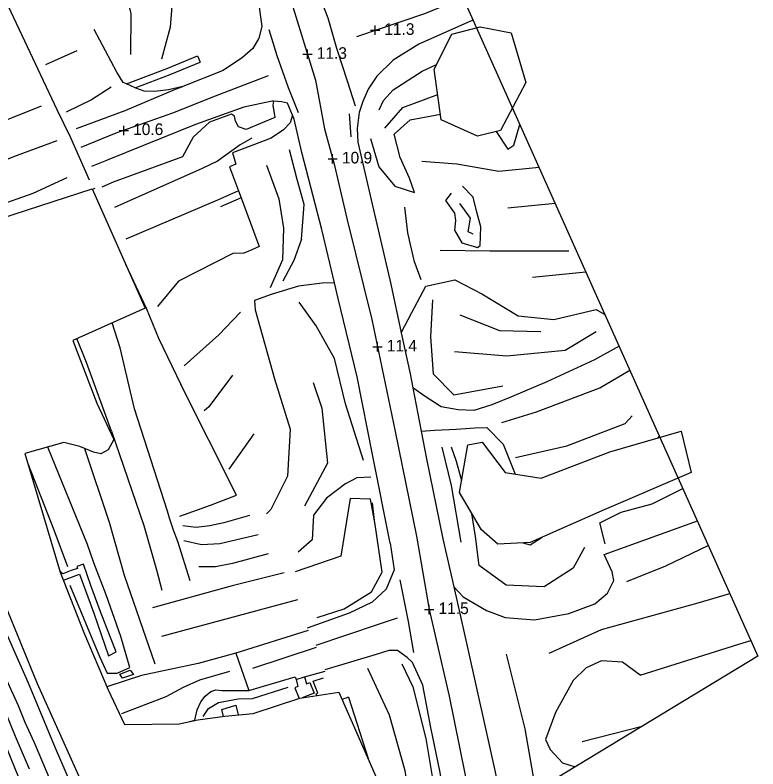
# Model space of a CAD drawing. Extents: x 2316231 to 2323598, y 363169 to 371906.
# Drawn here: x 2320994.3 to 2321314.7, y 363969.2 to 364294.4 of the extents above; entities that cross this region are included whole.
import ezdxf

# ---------------------------------------------------------------- set-up
doc = ezdxf.new("R2010")
doc.units = 0
for name, color, linetype in [('RD_DTM_BkLn1', 7, 'Continuous'), ('RD_DTM_BkLn2', 7, 'Continuous'), ('RD_DTM_Holes', 7, 'Continuous'), ('RD_DTM_TinHull', 7, 'Continuous'), ('RD_DTM_Void', 7, 'Continuous'), ('RD_EX_Road', 7, 'Continuous')]:
    doc.layers.add(name, color=color, linetype=linetype)

msp = doc.modelspace()

# ---------------------------------------------------------------- linework, layer by layer
at = {"layer": 'RD_DTM_BkLn1'}
for p, q in [((2321138.309, 364251.786), (2321139.024, 364241.916)), ((2321206.775, 364211.304), (2321227.177, 364213.329)), ((2321217.44, 364181.334), (2321240.462, 364183.651)), ((2321089.825, 364087.258), (2321065.81, 364134.988)), ((2321182.44, 364091.42), (2321178.466, 364107.939)), ((2321186.655, 364067.051), (2321182.44, 364091.42)), ((2321149.257, 364076.424), (2321148.488, 364084.041)), ((2321116.145, 364042.091), (2321057.417, 364026.317)), ((2321096.831, 364012.701), (2321124.302, 364021.674)), ((2321138.046, 364000.199), (2321135.319, 363999.177)), ((2321138.046, 364000.199), (2321146.501, 363973.708)), ((2321238.795, 363981.11), (2321264.786, 363987.685))]:
    msp.add_line(p, q, dxfattribs=at)
for points in [[(2321019.52, 364523.148), (2321034.445, 364489.194), (2321051.599, 364450.752), (2321068.634, 364410.847), (2321088.233, 364365.793), (2321101.675, 364329.85), (2321113.518, 364299.79), (2321123.854, 364266.312), (2321127.765, 364245.259), (2321131.886, 364230.072), (2321137.453, 364206.087), (2321148.106, 364163.126), (2321158.282, 364114.755), (2321167.432, 364069.646)], [(2321009.36, 363964.561), (2321002.598, 363980.412), (2320998.576, 363989.228), (2320995.777, 363996.423), (2320991.37, 364006.232), (2320983.083, 364023.92), (2320972.556, 364047.515), (2320962.183, 364074.966), (2320949.195, 364109.546), (2320940.168, 364129.68), (2320929.506, 364153.592), (2320917.309, 364178.387), (2320905.632, 364202.156), (2320886.913, 364239.687), (2320878.947, 364255.841), (2320857.277, 364300.378), (2320836.813, 364341.283), (2320818.429, 364379.38), (2320806.356, 364405.386), (2320798.533, 364423.049), (2320789.484, 364441.622), (2320776.33, 364471.254), (2320759.109, 364506.971)], [(2321000.566, 363969.18), (2320994.498, 363983.262), (2320987.515, 363999.83), (2320983.498, 364009.469), (2320979.612, 364017.119), (2320970.98, 364037.281), (2320963.9, 364055.002), (2320957.242, 364071.911), (2320953.985, 364080.941), (2320942.866, 364107.257), (2320930.076, 364135.877), (2320916.089, 364165.044), (2320901.638, 364194.907), (2320889.259, 364221.145), (2320873.591, 364253.035), (2320863.456, 364276.516), (2320844.194, 364314.804), (2320824.684, 364354.126), (2320809.069, 364387.151), (2320793.699, 364419.937), (2320775.125, 364461.052), (2320756.938, 364498.495)], [(2321023.643, 363950.587), (2321011.682, 363978.099), (2321000.068, 364006.273), (2320991.983, 364024.445), (2320981.647, 364047.229), (2320968.662, 364078.19), (2320961.872, 364095.196), (2320949.157, 364123.91), (2320930.604, 364163.062), (2320919.172, 364187.695), (2320902.207, 364222.606), (2320883.971, 364258.286), (2320858.339, 364309.522), (2320840.182, 364346.631), (2320822.164, 364383.074), (2320803.251, 364425.079), (2320786.92, 364460.985), (2320771.557, 364493.635)], [(2321050.527, 364339.364), (2321057.529, 364324.907), (2321062.702, 364309.204), (2321061.198, 364289.188), (2321057.459, 364275.41)], [(2321036.709, 364327.601), (2321039.72, 364312.992), (2321044.201, 364294.954), (2321044.105, 364277.357)], [(2320982.914, 364315.755), (2321012.309, 364253.622), (2321018.139, 364241.632), (2321026.218, 364223.26)], [(2321125.55, 364302.496), (2321129.132, 364293.176), (2321132.928, 364280.066), (2321137.461, 364266.076), (2321140.912, 364255.306)], [(2321141.653, 364285.205), (2321171.004, 364295.118), (2321187.507, 364301.942)], [(2321103.752, 364288.214), (2321107.231, 364276.907), (2321112.124, 364263.137), (2321116.337, 364252.355)], [(2321020.912, 364278.981), (2321007.446, 364272.89)], [(2321151.256, 364253.548), (2321153.151, 364257.496), (2321157.285, 364262.206), (2321169.877, 364270.178), (2321176.077, 364273.092)], [(2321103.416, 364268.251), (2321080.547, 364259.367), (2321062.119, 364252.07), (2321037.717, 364243.414), (2321022.704, 364237.312)], [(2321035.671, 364263.354), (2321027.19, 364257.819), (2321016.351, 364252.525)], [(2321153.753, 364245.686), (2321161.524, 364254.531), (2321176.564, 364260.155)], [(2321005.503, 364255.105), (2320991.638, 364249.569), (2320961.57, 364237.536), (2320946.423, 364233.312)], [(2321012.231, 364240.129), (2320994.784, 364233.63), (2320974.443, 364225.786), (2320951.729, 364218.221), (2320946.314, 364216.474)], [(2321096.386, 364241.247), (2321091.378, 364238.492), (2321081.598, 364231.345), (2321074.905, 364228.259), (2321037.107, 364211.4)], [(2321117.853, 364197.665), (2321118.958, 364212.723), (2321115.969, 364223.426), (2321112.658, 364236.314)], [(2321102.766, 364229.657), (2321108.077, 364215.202), (2321110.092, 364202.418), (2321109.679, 364188.886), (2321104.238, 364176.707)], [(2321169.676, 364231.411), (2321184.744, 364230.188), (2321202.913, 364227.082), (2321220.275, 364228.745)], [(2320954.577, 364200.414), (2320985.694, 364211.858), (2321002.161, 364217.615), (2321016.753, 364224.393)], [(2321182.427, 364217.543), (2321179.9, 364214.343), (2321183.77, 364208.996), (2321184.172, 364205.787), (2321183.739, 364201.65), (2321186.926, 364196.099), (2321193.766, 364194.135), (2321194.829, 364195.071), (2321195.108, 364203.068), (2321193.492, 364209.368), (2321191.855, 364215.871), (2321187.31, 364220.646)], [(2321081.633, 364214.588), (2321042.005, 364197.706)], [(2321191.892, 364199.951), (2321189.692, 364200.902), (2321190.63, 364206.817), (2321188.055, 364210.441), (2321186.109, 364213.163)], [(2321162.281, 364211.522), (2321163.514, 364200.501), (2321166.304, 364188.503), (2321169.32, 364180.335)], [(2321117.853, 364197.665), (2321114.519, 364188.525), (2321109.796, 364179.609)], [(2321177.613, 364192.934), (2321199.103, 364192.73), (2321233.133, 364192.699)], [(2321088.133, 364191.592), (2321064.702, 364179.551), (2321055.746, 364168.659)], [(2321041.977, 364186.914), (2321050.979, 364167.702), (2321056.169, 364155.03), (2321065.81, 364134.988)], [(2321144.524, 364102.217), (2321136.727, 364126.773), (2321131.994, 364146.22), (2321124.129, 364160.345), (2321116.859, 364170.568)], [(2321174.256, 364171.589), (2321173.388, 364155.647), (2321174.627, 364139.708), (2321183.464, 364130.651), (2321204.635, 364134.476)], [(2321091.488, 364166.225), (2321082.108, 364156.477), (2321067.267, 364143.103)], [(2321186.168, 364165.045), (2321203.27, 364158.407), (2321220.991, 364157.833)], [(2321045.769, 364124.519), (2321039.568, 364150.887), (2321036.123, 364161.632)], [(2321183.826, 364149.257), (2321206.326, 364147.477), (2321231.512, 364149.882), (2321244.95, 364157.912)], [(2321035.805, 364114.931), (2321025.104, 364144.565), (2321020.887, 364154.813)], [(2321204.21, 364118.67), (2321219.202, 364123.294), (2321246.452, 364133.597), (2321259.426, 364141.289)], [(2321088.099, 364139.046), (2321077.836, 364125.382), (2321075.769, 364123.683)], [(2321106.185, 364137.442), (2321112.921, 364115.844), (2321111.841, 364095.512), (2321104.603, 364081.11), (2321102.653, 364079.295)], [(2321122.866, 364135.896), (2321126.646, 364124.775), (2321129.087, 364101.149), (2321119.152, 364082.514)], [(2321069.82, 364050.357), (2321064.55, 364067.332), (2321062.664, 364072.219), (2321060.883, 364077.408), (2321060.057, 364080.468), (2321045.769, 364124.519)], [(2321210.083, 364103.575), (2321232.2, 364108.529), (2321257.333, 364118.234), (2321260.432, 364121.496)], [(2321035.805, 364114.931), (2321049.782, 364074.271), (2321055.279, 364055.054), (2321057.547, 364046.373)], [(2321097.278, 364113.755), (2321086.482, 364098.565)], [(2321017.834, 364048.51), (2321030.771, 364017.666), (2321033.945, 364010.505), (2321038.333, 364010.45), (2321043.853, 364013.031), (2321039.908, 364026.324), (2321033.587, 364044.255), (2321028.271, 364058.161), (2321025.565, 364065.988), (2321008.426, 364108.059)], [(2321182.411, 364108.175), (2321184.504, 364101.927), (2321186.841, 364093.63)], [(2321054.658, 364014.443), (2321041.519, 364052.611), (2321035.056, 364075.446), (2321024.44, 364107.344)], [(2320999.795, 364100.951), (2321011.002, 364072.415), (2321016.887, 364056.564)], [(2321065.387, 364078.221), (2321078.542, 364083.028), (2321089.825, 364087.258)], [(2321239.797, 364064.73), (2321234.993, 364055.766), (2321222.513, 364047.823), (2321206.086, 364048.486), (2321194.501, 364056.898), (2321192.83, 364069.444), (2321191.333, 364079.374)], [(2321095.443, 364078.485), (2321084.369, 364075.429), (2321078.242, 364074.032), (2321072.349, 364073.383), (2321066.663, 364074.021)], [(2321067.078, 364067.75), (2321074.626, 364066.022), (2321082.525, 364066.395), (2321099.088, 364070.274)], [(2321167.432, 364069.646), (2321172.931, 364038.011), (2321181.508, 364000.555), (2321190.751, 363955.155), (2321193.296, 363944.332)], [(2321213.199, 364066.7), (2321216.454, 364065.853), (2321221.564, 364069.146)], [(2320953.05, 364068.724), (2320964.06, 364042.365), (2320973.968, 364018.048), (2320984.249, 363994.056), (2320992.516, 363973.774), (2321002.899, 363947.914), (2321012.706, 363924.759), (2321018.722, 363913.121), (2321039.21, 363866.546), (2321059.003, 363824.549), (2321072.733, 363795.286), (2321088.075, 363763.141), (2321091.827, 363754.628)], [(2321293.316, 364065.587), (2321274.725, 364056.606), (2321257.985, 364049.936)], [(2321103.431, 364062.038), (2321088.083, 364057.849), (2321080.762, 364056.458), (2321073.58, 364056.396)], [(2321110.382, 364053.823), (2321087.954, 364048.254), (2321053.624, 364038.7)], [(2321160.188, 364050.749), (2321163.76, 364032.842), (2321166.188, 364019.458)], [(2321224.68, 364019.2), (2321247.222, 364029.343), (2321288.867, 364040.849), (2321302.589, 364044.872)], [(2321159.142, 364034.222), (2321151.369, 364031.657), (2321136.83, 364026.727), (2321124.044, 364022.446)], [(2321263.937, 364009.677), (2321306.441, 364022.97), (2321311.652, 364024.627)], [(2321206.081, 364018.689), (2321214.087, 363986.514), (2321218.748, 363960.093), (2321218.872, 363959.842)], [(2321161.034, 364014.535), (2321165.803, 364004.568), (2321171.469, 363982.294), (2321175.512, 363958.169), (2321180.671, 363936.677)], [(2321040.398, 363993.194), (2321059.432, 364000.518), (2321066.957, 364004.429), (2321073.96, 364007.647), (2321086.885, 364011.347)], [(2321146.265, 364012.627), (2321155.571, 363992.604), (2321162.357, 363968.538), (2321165.39, 363948.345), (2321172.072, 363931.462)], [(2321075.376, 363991.878), (2321077.771, 363995.34), (2321081.981, 363997.935), (2321090.495, 363999.432), (2321096.714, 363999.574), (2321112.025, 364004.429)]]:
    msp.add_lwpolyline(points, dxfattribs=at)
at = {"layer": 'RD_DTM_BkLn2'}
for p, q in [((2321027.641, 364219.314), (2321028.884, 364219.723)), ((2321119.062, 364008.878), (2321127.967, 364011.428))]:
    msp.add_line(p, q, dxfattribs=at)
for points in [[(2321120.679, 364028.987), (2321089.55, 364019.083), (2321095.039, 364002.997)], [(2321089.55, 364019.083), (2321073.207, 364014.688), (2321048.749, 364009.55), (2321033.897, 364004.672)], [(2321095.039, 364002.997), (2321095.039, 364002.997), (2321115.129, 364008.896), (2321115.484, 364007.853), (2321119.062, 364008.878)], [(2321069.708, 363989.651), (2321071.792, 363990.277), (2321072.772, 363994.701), (2321074.366, 363998.147), (2321076.315, 364000.55), (2321078.706, 364002.572), (2321080.818, 364003.34), (2321083.571, 364003.099), (2321095.039, 364002.997)]]:
    msp.add_lwpolyline(points, dxfattribs=at)
at = {"layer": 'RD_DTM_Holes'}
for points in [[(2321024.391, 363960.509), (2321003.936, 364005.85), (2320982.658, 364057.691), (2320973.459, 364081.765), (2320946.125, 364142.037), (2320928.951, 364174.22), (2320903.163, 364230.21), (2320883.15, 364267.994), (2320850.31, 364336.479), (2320822.675, 364392.444), (2320803.767, 364432.152), (2320769.515, 364503.445), (2320743.539, 364562.486), (2320728.842, 364589.973), (2320703.214, 364641.881), (2320673.955, 364702.018)], [(2321214.548, 364265.313), (2321203.651, 364244.586), (2321193.777, 364242.109), (2321178.098, 364249.164), (2321175.046, 364271.026), (2321182.581, 364286.126), (2321194.918, 364289.291), (2321208.238, 364286.738), (2321214.548, 364265.313)], [(2320982.249, 364204.809), (2321027.603, 364219.399), (2321050.347, 364167.999), (2321019.131, 364154.027), (2321029.533, 364126.933), (2321036.814, 364111.352), (2321034.419, 364106.808), (2321031.32, 364105.114), (2321028.119, 364105.835), (2321022.189, 364108.267), (2321015.377, 364110.005), (2320998.502, 364105.28), (2321013.771, 364054.136), (2321023.947, 364028.046), (2321034.49, 364003.279), (2321041.492, 363988.383), (2321065.112, 363988.664), (2321073.159, 363990.393), (2321084.808, 363991.957), (2321097.001, 363993.181), (2321117.151, 363999.73), (2321133.947, 364002.301), (2321152.062, 363961.042)], [(2321281.559, 364114.843), (2321285.901, 364097.034), (2321247.373, 364080.513), (2321216.38, 364066.862), (2321202.461, 364066.151), (2321195.485, 364072.356), (2321185.949, 364088.473), (2321189.496, 364108.981), (2321195.717, 364110.122), (2321205.636, 364097.144), (2321221.159, 364094.567), (2321250.783, 364105.929), (2321281.559, 364114.843)], [(2321124.59, 364034.47), (2321136.24, 364038.338), (2321147.94, 364045.674), (2321152.647, 364054.119), (2321149.582, 364074.602), (2321147.621, 364085.611), (2321138.783, 364085.935), (2321134.719, 364060.973), (2321115.02, 364054.259)]]:
    msp.add_lwpolyline(points, dxfattribs=at)
at = {"layer": 'RD_DTM_TinHull'}
msp.add_lwpolyline([(2320809.363, 365353.877), (2320991.706, 364942.038), (2321080.196, 364541.654), (2321314.653, 364017.924), (2320828.919, 363723.372), (2320765.1, 363867.546), (2320638.089, 364094.01), (2320532.322, 364258.493), (2320402.792, 364459.125), (2320263.728, 364603.235), (2320177.718, 364755.167), (2319998.644, 364909.111), (2319975.332, 365147.552), (2319890.016, 365354.444)], dxfattribs=at)
at = {"layer": 'RD_DTM_Void'}
for p, q in [((2321147.527, 364287.864), (2321151.527, 364287.864)), ((2321149.527, 364285.864), (2321149.527, 364289.864)), ((2321118.392, 364277.524), (2321122.392, 364277.524)), ((2321120.392, 364275.524), (2321120.392, 364279.524)), ((2321039.203, 364244.65), (2321043.203, 364244.65)), ((2321041.203, 364242.65), (2321041.203, 364246.65)), ((2321129.255, 364232.395), (2321133.255, 364232.395)), ((2321131.255, 364230.395), (2321131.255, 364234.395)), ((2321148.594, 364151.302), (2321152.594, 364151.302)), ((2321150.594, 364149.302), (2321150.594, 364153.302)), ((2321172.931, 364036.011), (2321172.931, 364040.011)), ((2321170.931, 364038.011), (2321174.931, 364038.011))]:
    msp.add_line(p, q, dxfattribs=at)
at = {"layer": 'RD_EX_Road'}
for p, q in [((2321072.996, 364276.82), (2321074.097, 364274.141)), ((2321046.136, 364263.03), (2321042.386, 364264.688)), ((2321090.676, 364218.54), (2321081.633, 364214.588)), ((2321090.676, 364218.54), (2321091.769, 364215.571)), ((2321091.769, 364215.571), (2321082.898, 364211.694)), ((2321165.796, 364133.665), (2321169.451, 364114.864)), ((2321271.464, 364111.919), (2321272.17, 364112.823)), ((2321178.74, 364068.445), (2321183.454, 364047.734)), ((2321089.439, 363996.712), (2321090.527, 363992.531))]:
    msp.add_line(p, q, dxfattribs=at)
for points in [[(2321098.546, 364300.647), (2321099.531, 364297.817), (2321100.687, 364289.464), (2321099.371, 364284.472), (2321096.859, 364279.915), (2321092.441, 364276.09), (2321084.055, 364270.541), (2321066.674, 364263.633)], [(2321191.883, 364292.167), (2321190.717, 364291.702), (2321168.381, 364281.894), (2321157.294, 364274.983), (2321150.244, 364268.067), (2321146.573, 364262.469), (2321144.263, 364257.135), (2321142.616, 364252.314), (2321141.819, 364245.527), (2321142.167, 364239.58), (2321147.9, 364214.724), (2321156.285, 364178.264), (2321160.801, 364157.368)], [(2321042.386, 364264.688), (2321040.846, 364265.369), (2321038.106, 364269.842), (2321028.391, 364288.235)], [(2321042.386, 364264.688), (2321060.116, 364271.526), (2321072.996, 364276.82)], [(2321046.136, 364263.03), (2321061.188, 364268.835), (2321074.097, 364274.141)], [(2321020.802, 364245.491), (2321041.789, 364253.269), (2321063.531, 364262.384), (2321066.674, 364263.633)], [(2321066.674, 364263.633), (2321060.491, 364262.169), (2321054.442, 364261.43), (2321049.909, 364261.62), (2321046.735, 364262.765), (2321046.136, 364263.03)], [(2321105.763, 364257.263), (2321105.127, 364257.305), (2321092.88, 364254.65), (2321072.093, 364247.199), (2321034.718, 364232.077), (2321033.685, 364231.657)], [(2321105.763, 364257.263), (2321105.421, 364255.574), (2321106.362, 364250.26), (2321093.932, 364244.977), (2321090.605, 364246.172), (2321089.286, 364248.657), (2321088.939, 364250.842), (2321087.678, 364251.647), (2321078.133, 364248.141), (2321071.09, 364241.702), (2321066.423, 364233.321)], [(2321113.976, 364251.241), (2321111.756, 364256.356), (2321109.159, 364257.04), (2321105.763, 364257.263)], [(2321113.976, 364251.241), (2321112.982, 364247.966), (2321109.993, 364244.893), (2321104.722, 364241.284), (2321088.085, 364235.007), (2321089.555, 364230.03), (2321086.824, 364229.001), (2321090.676, 364218.54)], [(2321132.031, 364178.923), (2321126.539, 364201.84), (2321117.985, 364235.088), (2321114.721, 364249.523), (2321113.976, 364251.241)], [(2321147.586, 364241.175), (2321151.229, 364228.901), (2321158.065, 364220.626), (2321166.56, 364217.909), (2321164.346, 364224.029), (2321160.377, 364232.949), (2321157.796, 364243.063), (2321164.738, 364249.182), (2321177.745, 364251.694)], [(2321201.839, 364244.132), (2321206.812, 364236.583), (2321209.41, 364238.233), (2321212.024, 364247.177)], [(2321033.685, 364231.657), (2321027.279, 364229.051)], [(2321066.423, 364233.321), (2321036.625, 364222.26), (2321031.685, 364220.22)], [(2321091.769, 364215.571), (2321099.492, 364194.594), (2321096.337, 364193.119), (2321092.945, 364191.696), (2321088.133, 364191.592)], [(2321160.801, 364157.368), (2321165.382, 364166.06), (2321171.489, 364177.407), (2321183.903, 364180.143), (2321195.598, 364174.185), (2321211.227, 364164.689), (2321226.658, 364163.079), (2321244.906, 364167.331), (2321248.692, 364165.268)], [(2321132.031, 364178.923), (2321126.727, 364178.797), (2321116.525, 364177.408), (2321104.67, 364173.902), (2321097.557, 364171.346), (2321097.791, 364167.222), (2321106.185, 364137.442)], [(2321156.056, 364066.554), (2321148.555, 364104.155), (2321141.802, 364138.363), (2321133.672, 364172.08), (2321132.031, 364178.923)], [(2321160.801, 364157.368), (2321164.647, 364139.578), (2321165.796, 364133.665)], [(2321254.802, 364151.619), (2321244.174, 364145.612), (2321223.653, 364136.12), (2321208.382, 364129.667), (2321199.863, 364126.275), (2321192.169, 364123.859), (2321185.326, 364124.073), (2321178.118, 364125.353), (2321171.188, 364129.914), (2321165.796, 364133.665)], [(2321169.451, 364114.864), (2321175.259, 364115.371), (2321184.53, 364115.834), (2321192.505, 364116.364), (2321197.745, 364116.437), (2321204.838, 364109.325), (2321210.01, 364096.418)], [(2321169.451, 364114.864), (2321171.767, 364102.947), (2321178.74, 364068.445)], [(2321136.971, 364092.337), (2321141.863, 364094.995), (2321147.653, 364095.179)], [(2321136.971, 364092.337), (2321128.577, 364086.017), (2321123.034, 364078.62), (2321122.347, 364068.003), (2321116.372, 364062.727)], [(2321248.789, 364066.29), (2321246.42, 364075.428), (2321255.701, 364079.901), (2321269.038, 364083.625), (2321282.315, 364090.16)], [(2321183.454, 364047.734), (2321187.601, 364043.495), (2321197.587, 364037.595), (2321205.594, 364034.546), (2321218.233, 364033.508), (2321233.09, 364036.236), (2321244.302, 364040.498), (2321249.822, 364044.967), (2321252.54, 364050.523), (2321251.84, 364054.243), (2321248.336, 364061.746), (2321288.561, 364076.208)], [(2321156.056, 364066.554), (2321157.815, 364055.05), (2321154.29, 364046.792), (2321148.32, 364041.181), (2321138.319, 364036.447), (2321120.317, 364029.997)], [(2321015.111, 364050.701), (2321022.014, 364053.202), (2321028.198, 364036.46), (2321034.641, 364017.986), (2321037.902, 364019.69), (2321035.404, 364025.905), (2321030.98, 364037.391), (2321026.941, 364048.322), (2321023.751, 364057.575), (2321020.94, 364056.506), (2321021.163, 364055.654), (2321018.479, 364054.751), (2321014.905, 364053.414), (2321013.675, 364054.459)], [(2321183.454, 364047.734), (2321189.272, 364022.179), (2321201.145, 363968.507), (2321204.763, 363951.286)], [(2321182.575, 363937.831), (2321177.624, 363967.63), (2321173.568, 363987.137), (2321170.125, 364005.344), (2321165.702, 364015.099), (2321163.37, 364017.316), (2321159.17, 364020.324), (2321155.479, 364020.318), (2321149.991, 364018.522), (2321127.826, 364011.899)], [(2321263.937, 364009.677), (2321256.309, 364015.269), (2321247.149, 364015.909), (2321240.564, 364012.802), (2321234.989, 364007.361), (2321227.322, 363993.513), (2321223.076, 363981.906), (2321224.997, 363977.575), (2321230.321, 363971.862), (2321235.844, 363970.133)], [(2321039.442, 364010.018), (2321043.959, 364011.771), (2321045.314, 364009.982), (2321040.635, 364008.304), (2321039.442, 364010.018)], [(2321115.484, 364007.853), (2321116.257, 364004.743), (2321114.97, 364004.207), (2321116.78, 363999.609)], [(2321119.062, 364008.878), (2321119.94, 364005.911), (2321121.432, 364006.462), (2321123.293, 364001.865), (2321118.171, 363999.886)], [(2321124.363, 364000.834), (2321124.07, 364001.578), (2321124.822, 364001.907), (2321122.898, 364007.022), (2321127.329, 364008.551)], [(2321084.148, 363991.868), (2321083.393, 363994.828), (2321089.439, 363996.712)]]:
    msp.add_lwpolyline(points, dxfattribs=at)

# ---------------------------------------------------------------- texts
at = {"layer": 'RD_DTM_Void'}
for s, p in [('11.3', (2321153.527, 364285.864)), ('11.3', (2321124.392, 364275.524)), ('10.6', (2321045.203, 364242.65)), ('10.9', (2321135.255, 364230.395)), ('11.4', (2321154.594, 364149.302)), ('11.5', (2321176.931, 364036.011))]:
    msp.add_text(s, height=5, dxfattribs=at).set_placement(p)

doc.saveas('drawing.dxf')
